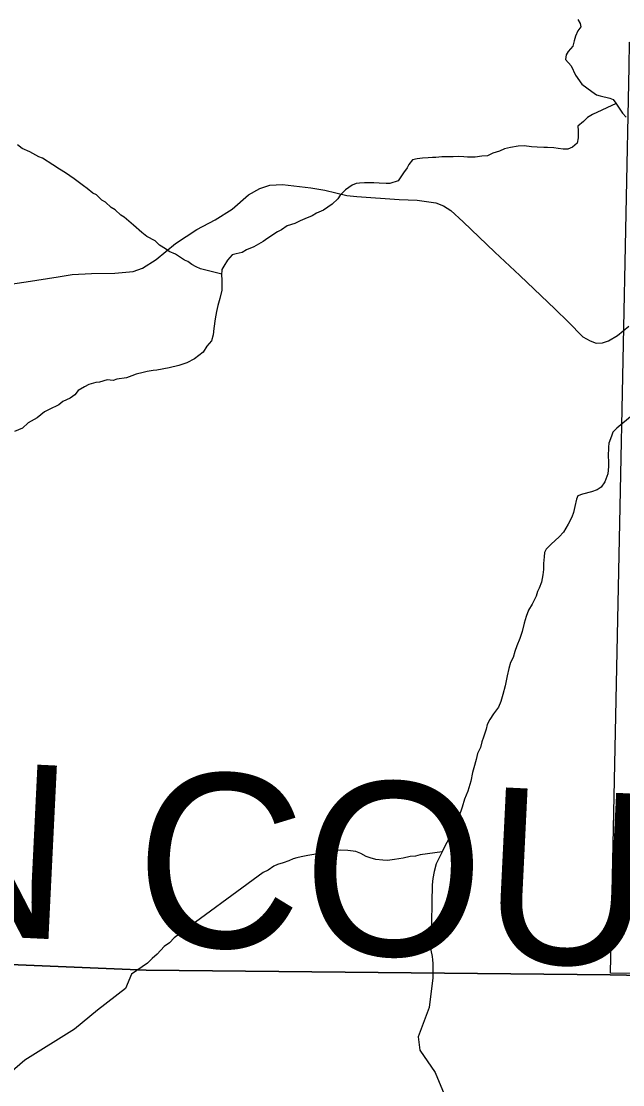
# Model space of a CAD drawing. Extents: x 0 to 34, y 0 to 22.
# Drawn here: x 3.853 to 4.51, y 16.238 to 17.398 of the extents above; entities that cross this region are included whole.
import ezdxf

# ---------------------------------------------------------------- set-up
doc = ezdxf.new("R2010")
doc.units = 0
for name, color, linetype in [('GM_X_Corporation', 7, 'Continuous'), ('GM_X_County_Road', 7, 'Continuous'), ('GM_X_County_Text', 7, 'Continuous'), ('GM_X_Minor_River', 7, 'Continuous')]:
    doc.layers.add(name, color=color, linetype=linetype)

msp = doc.modelspace()

# ---------------------------------------------------------------- linework, layer by layer
at = {"layer": 'GM_X_Corporation'}
for points in [[(8.9, 20.9), (2.1, 20.9), (2.1, 16.4477), (2.1182, 16.4474), (2.1176, 16.4327), (2.1175, 16.4298), (2.1166, 16.4244), (2.1155, 16.4201), (2.2605, 16.4147), (2.3623, 16.41), (2.7707, 16.392), (3.0057, 16.3809), (3.6165, 16.3686), (3.7537, 16.3728), (3.9899, 16.3631), (4.4958, 16.358), (4.9914, 16.3477), (5.6931, 16.3352)], [(5.6931, 16.3352), (4.9914, 16.3477), (4.4958, 16.358), (3.9899, 16.3631), (3.7537, 16.3728), (3.6165, 16.3686), (3.0057, 16.3809), (2.7707, 16.392), (2.3623, 16.41), (2.2605, 16.4147), (2.1155, 16.4201), (2.1166, 16.4244), (2.1175, 16.4298), (2.1176, 16.4327), (2.1182, 16.4474), (2.1, 16.4477), (2.1, 14.1)], [(8.9, 14.5591), (8.9, 16.2485), (8.785, 16.2515), (8.0233, 16.275), (7.0491, 16.2993), (7.0302, 16.2995), (6.9309, 16.303), (5.9938, 16.3204), (5.6931, 16.3352), (4.9914, 16.3477), (4.4958, 16.358), (3.9899, 16.3631), (3.7537, 16.3728), (3.6165, 16.3686), (3.0057, 16.3809), (2.7707, 16.392), (2.3623, 16.41), (2.2605, 16.4147), (2.1155, 16.4201), (2.1, 15.9517)], [(3.7537, 16.3728), (3.9899, 16.3631), (4.4958, 16.358), (4.9914, 16.3477), (5.6931, 16.3352)]]:
    msp.add_lwpolyline(points, dxfattribs=at)
msp.add_lwpolyline([(4.5169, 17.375), (4.9971, 17.3675), (4.9974, 16.3535), (4.7398, 16.3567), (4.4961, 16.3597), (4.5069, 16.8684), (4.5165, 17.3484)], close=True, dxfattribs=at)
at = {"layer": 'GM_X_County_Road'}
msp.add_lwpolyline([(3.819, 17.1079), (3.8589, 17.1138), (3.8939, 17.1193), (3.9089, 17.1217), (3.9302, 17.1228), (3.9554, 17.1232), (3.9755, 17.1252), (3.9858, 17.1288), (4.0008, 17.1382), (4.0216, 17.1556), (4.0449, 17.1709), (4.065, 17.1812), (4.0835, 17.193), (4.1013, 17.2088), (4.1139, 17.2155), (4.1245, 17.219), (4.1383, 17.2198), (4.1692, 17.2161), (4.1846, 17.2136), (4.2085, 17.208), (4.2196, 17.2069), (4.2656, 17.2037), (4.2853, 17.2029), (4.3057, 17.1999), (4.3142, 17.1965), (4.322, 17.1914), (4.3354, 17.1792), (4.3701, 17.1461), (4.3975, 17.1208), (4.4359, 17.084), (4.45, 17.0701), (4.4659, 17.0537), (4.4741, 17.0495), (4.4808, 17.047), (4.4875, 17.0472), (4.494, 17.0495), (4.5039, 17.0554), (4.5161, 17.0654)], dxfattribs=at)
at = {"layer": 'GM_X_Minor_River'}
for points in [[(4.4607, 17.3997), (4.463, 17.3955), (4.4638, 17.3917), (4.4608, 17.3875), (4.4581, 17.3818), (4.4566, 17.3765), (4.4551, 17.3708), (4.4499, 17.3651), (4.448, 17.3613), (4.4472, 17.3564), (4.4533, 17.3492), (4.4579, 17.339), (4.4651, 17.3295), (4.4758, 17.3212), (4.4811, 17.3178), (4.4849, 17.3166), (4.4955, 17.314), (4.4993, 17.3125), (4.5019, 17.3087), (4.5065, 17.3019), (4.5092, 17.2977), (4.5133, 17.2932)], [(4.5023, 17.3082), (4.4766, 17.2962), (4.4713, 17.2931), (4.4668, 17.2885), (4.4607, 17.2836), (4.4611, 17.2787), (4.4611, 17.2707), (4.46, 17.265), (4.4547, 17.2605), (4.4498, 17.2585), (4.4445, 17.2585), (4.4392, 17.2593), (4.4346, 17.26), (4.4274, 17.2604), (4.4236, 17.2604), (4.4161, 17.2607), (4.41, 17.2611), (4.402, 17.2619), (4.3956, 17.2618), (4.3873, 17.2603), (4.3808, 17.2588), (4.3752, 17.2561), (4.368, 17.2542), (4.3619, 17.2511), (4.3558, 17.2507), (4.3486, 17.2496), (4.3403, 17.2496), (4.3361, 17.2499), (4.3305, 17.2503), (4.3248, 17.2499), (4.3123, 17.2499), (4.3058, 17.2495), (4.302, 17.2495), (4.2975, 17.2491), (4.2911, 17.2487), (4.2854, 17.2479), (4.2801, 17.2468), (4.2763, 17.2418), (4.2744, 17.2381), (4.2703, 17.2327), (4.2676, 17.2282), (4.2646, 17.224), (4.2555, 17.2209), (4.2514, 17.2209), (4.2438, 17.2213), (4.2381, 17.2217), (4.2279, 17.2216), (4.2225, 17.2212), (4.2188, 17.2209), (4.2146, 17.219), (4.207, 17.214), (4.2014, 17.2083), (4.1987, 17.2041), (4.1927, 17.1984), (4.1832, 17.192), (4.1757, 17.1885), (4.1707, 17.1859), (4.1628, 17.1824), (4.1579, 17.1801), (4.1518, 17.1775), (4.1435, 17.1748), (4.1374, 17.1706), (4.1329, 17.1683), (4.1223, 17.1615), (4.1174, 17.1577), (4.1072, 17.152), (4.0992, 17.1485), (4.0943, 17.1459), (4.0879, 17.1443), (4.0837, 17.1432), (4.0784, 17.1375), (4.0743, 17.131), (4.0724, 17.1272), (4.072, 17.1208), (4.0724, 17.1166), (4.0724, 17.1117), (4.0721, 17.1045), (4.0702, 17.0954), (4.068, 17.0881), (4.0665, 17.0813), (4.065, 17.0734), (4.0635, 17.0627), (4.0628, 17.0559), (4.0609, 17.0494), (4.056, 17.0437), (4.0518, 17.0369), (4.0424, 17.0297), (4.0341, 17.0255), (4.0253, 17.0224), (4.0147, 17.0198), (4.0015, 17.0174), (3.9973, 17.0171), (3.9909, 17.0159), (3.9863, 17.0148), (3.9788, 17.0132), (3.9742, 17.0113), (3.9682, 17.009), (3.9579, 17.0075), (3.9538, 17.0063), (3.9473, 17.0067), (3.939, 17.0044)], [(4.0721, 17.1222), (4.0489, 17.1279), (4.0444, 17.1302), (4.0394, 17.1325), (4.0352, 17.1359), (4.0314, 17.1374), (4.0216, 17.1438), (4.0147, 17.1468), (4.0109, 17.1499), (4.0041, 17.1536), (3.9996, 17.1586), (3.9904, 17.1631), (3.9851, 17.1676), (3.976, 17.1756), (3.9658, 17.1843), (3.962, 17.1865), (3.9559, 17.1922), (3.9517, 17.1949), (3.9452, 17.2005), (3.9415, 17.2028), (3.9354, 17.2085), (3.9316, 17.2104), (3.9255, 17.2157), (3.9213, 17.2183), (3.9111, 17.2259), (3.9016, 17.2327), (3.8951, 17.2368), (3.8879, 17.2414), (3.8765, 17.2486), (3.8727, 17.2501), (3.8629, 17.2557), (3.8545, 17.2591), (3.8492, 17.2633)], [(3.939, 17.0044), (3.9348, 17.004), (3.9273, 17.0017), (3.9224, 16.9994), (3.9155, 16.9953), (3.9118, 16.9907), (3.9069, 16.9869), (3.8989, 16.9831), (3.8944, 16.9797), (3.8838, 16.9747), (3.8789, 16.972), (3.8709, 16.9656), (3.8611, 16.9599), (3.855, 16.9542), (3.846, 16.9507)], [(4.5201, 16.9682), (4.503, 16.9541), (4.4988, 16.9499), (4.4973, 16.9453), (4.4943, 16.9377), (4.494, 16.9336), (4.4936, 16.9233), (4.494, 16.918), (4.494, 16.9123), (4.4933, 16.9044), (4.4899, 16.8956), (4.4861, 16.8899), (4.4816, 16.8869), (4.4755, 16.8846), (4.4657, 16.8823), (4.4608, 16.8804), (4.4593, 16.8766), (4.4574, 16.8686), (4.4559, 16.8622), (4.454, 16.8572), (4.4499, 16.8496), (4.445, 16.8409), (4.4404, 16.8356), (4.4314, 16.8276), (4.4261, 16.8223), (4.4242, 16.8185), (4.4238, 16.8139), (4.4231, 16.8067), (4.4231, 16.7999), (4.4224, 16.7942), (4.4209, 16.7862), (4.4186, 16.7798), (4.4167, 16.776), (4.4152, 16.771), (4.4107, 16.7623), (4.4069, 16.7558), (4.4043, 16.7486), (4.4021, 16.7414), (4.3998, 16.7323), (4.3972, 16.7247), (4.3942, 16.7167), (4.3919, 16.7107), (4.39, 16.7042), (4.387, 16.6985), (4.3855, 16.6921), (4.3837, 16.6841), (4.3814, 16.6731), (4.3788, 16.6636), (4.3765, 16.656), (4.3739, 16.6499), (4.3686, 16.6427), (4.3645, 16.6366), (4.3618, 16.6309), (4.3607, 16.626), (4.3577, 16.6173), (4.3558, 16.612), (4.3543, 16.6059), (4.3513, 16.5994), (4.3498, 16.593), (4.3472, 16.5839), (4.3457, 16.5786), (4.3438, 16.5691), (4.3408, 16.5584), (4.3371, 16.5497), (4.3344, 16.541), (4.3307, 16.5303), (4.3232, 16.5129), (4.3194, 16.5057), (4.316, 16.4992), (4.3126, 16.492), (4.3062, 16.4791), (4.304, 16.4707), (4.3025, 16.4631), (4.3017, 16.4563), (4.3017, 16.4506), (4.3014, 16.4423), (4.3014, 16.4278), (4.3011, 16.4233), (4.3011, 16.413), (4.3007, 16.4081), (4.3004, 16.4005), (4.3, 16.3941), (4.2996, 16.3899), (4.3004, 16.385), (4.3016, 16.3781), (4.302, 16.3743), (4.3023, 16.3702), (4.3024, 16.3549)], [(4.3127, 16.4923), (4.2887, 16.4889), (4.2834, 16.4874), (4.2778, 16.487), (4.2702, 16.4854), (4.2607, 16.4839), (4.2531, 16.4827), (4.2478, 16.4831), (4.2403, 16.4838), (4.2342, 16.4857), (4.2296, 16.4872), (4.2239, 16.4903), (4.2183, 16.4925), (4.2099, 16.4936), (4.2012, 16.494), (4.1921, 16.4928), (4.1857, 16.4921), (4.1781, 16.4902), (4.1728, 16.4894), (4.166, 16.4882), (4.1588, 16.4867), (4.1542, 16.4856), (4.1501, 16.4844), (4.1452, 16.4825), (4.1391, 16.4802), (4.133, 16.4783), (4.1289, 16.4764), (4.1228, 16.4722), (4.1175, 16.4695), (4.0204, 16.3984), (4.0151, 16.393), (4.0094, 16.3889), (4.0018, 16.3805), (3.9962, 16.3759), (3.9913, 16.3706), (3.9737, 16.3586)], [(3.9737, 16.3586), (3.9672, 16.3431), (3.9366, 16.3195), (3.9114, 16.2986), (3.8574, 16.265), (3.8355, 16.2459), (3.8242, 16.2334), (3.8078, 16.1772), (3.8019, 16.1514), (3.7947, 16.1392), (3.7838, 16.1316), (3.7626, 16.1315), (3.7271, 16.1173), (3.7142, 16.1177), (3.6823, 16.1327)], [(4.3024, 16.3549), (4.2985, 16.3224), (4.2865, 16.2904), (4.2881, 16.2757), (4.3049, 16.2514), (4.3148, 16.228), (4.3138, 16.1919), (4.3143, 16.1593), (4.3198, 16.1293), (4.3541, 16.0631), (4.385, 16.0173), (4.4044, 15.9897), (4.4428, 15.9538), (4.4489, 15.9436), (4.4574, 15.9076), (4.4753, 15.8769), (4.4875, 15.8648)]]:
    msp.add_lwpolyline(points, dxfattribs=at)

# ---------------------------------------------------------------- texts
at = {"layer": 'GM_X_County_Text'}
msp.add_text('COSHOCTON COUNTY', height=0.189394, rotation=357.2115, dxfattribs=at).set_placement((2.2595, 16.4761))

doc.saveas('drawing.dxf')
